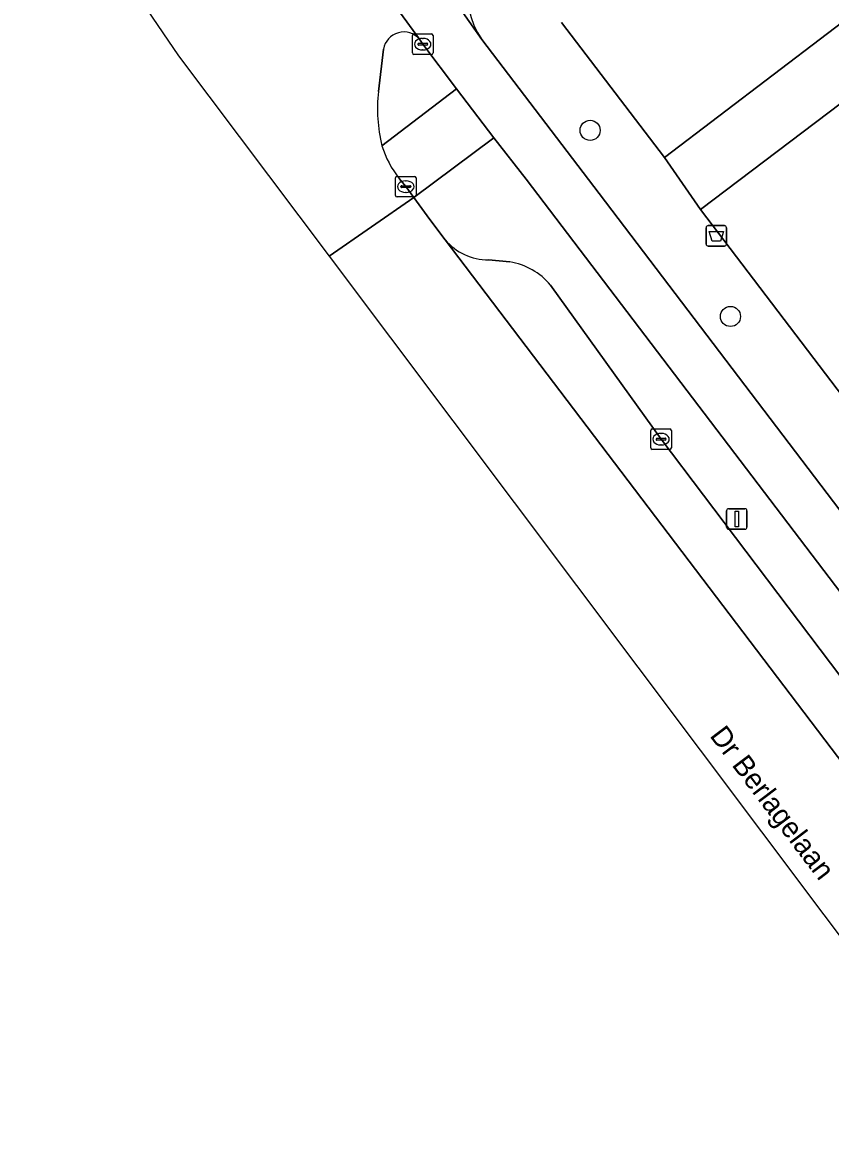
# Model space of a CAD drawing. Extents: x 160030 to 160839, y 385325 to 386450.
# Drawn here: x 160160.5 to 160199.8, y 385856 to 385911 of the extents above; entities that cross this region are included whole.
import ezdxf

# ---------------------------------------------------------------- set-up
doc = ezdxf.new("R2010")
doc.units = 0
for name, color, linetype in [('IMGEO_Afvalbak', 7, 'Continuous'), ('IMGEO_Berm_groen', 7, 'Continuous'), ('IMGEO_Boom', 7, 'Continuous'), ('IMGEO_Erf', 7, 'Continuous'), ('IMGEO_Fietspad_gesloten', 7, 'Continuous'), ('IMGEO_Groenvoorziening', 7, 'Continuous'), ('IMGEO_Kolk', 7, 'Continuous'), ('IMGEO_Lichtmast', 7, 'Continuous'), ('IMGEO_Openbare_ruimte_label', 7, 'Continuous'), ('IMGEO_Parkeervlak_open', 7, 'Continuous'), ('IMGEO_Rijbaan_lokaal_gesloten', 7, 'Continuous'), ('IMGEO_Rijbaan_lokaal_open', 7, 'Continuous'), ('IMGEO_Verkeerseiland_groen', 7, 'Continuous'), ('IMGEO_Voetpad_open', 7, 'Continuous')]:
    doc.layers.add(name, color=color, linetype=linetype)

msp = doc.modelspace()

# ---------------------------------------------------------------- linework, layer by layer
at = {"layer": 'IMGEO_Afvalbak'}
for p, q in [((160193.798, 385900.202), (160193.798, 385901.002)), ((160193.798, 385901.002), (160193.798, 385900.202)), ((160193.898, 385901.102), (160194.688, 385901.102)), ((160194.688, 385901.102), (160193.898, 385901.102)), ((160194.788, 385901.002), (160194.788, 385900.202)), ((160194.788, 385900.202), (160194.788, 385901.002)), ((160194.688, 385900.102), (160193.898, 385900.102)), ((160193.898, 385900.102), (160194.688, 385900.102))]:
    msp.add_line(p, q, dxfattribs=at)
msp.add_lwpolyline([(160193.941, 385900.816), (160194.645, 385900.816), (160194.496, 385900.346), (160194.09, 385900.346), (160193.941, 385900.816)], dxfattribs=at)
for centre, start, end in [((160193.898, 385901.002), 90, 180), ((160193.898, 385901.002), 90, 180), ((160194.688, 385901.002), 0, 90), ((160194.688, 385901.002), 360, 90), ((160193.898, 385900.202), 180, 270), ((160193.898, 385900.202), 180, 270), ((160194.688, 385900.202), 270, 0), ((160194.688, 385900.202), 270, 0)]:
    msp.add_arc(centre, 0.1, start, end, dxfattribs=at)
at = {"layer": 'IMGEO_Berm_groen'}
for points in [[(160183.472, 385905.375), (160179.584, 385902.465), (160180.357, 385901.406), (160181.103, 385900.416)], [(160186.226, 385898.2), (160191.607, 385890.704), (160201.913, 385877.075), (160203.856, 385878.606), (160185.042, 385903.37), (160183.472, 385905.375)], [(160183.214, 385899.438), (160184.243, 385899.333)]]:
    msp.add_lwpolyline(points, dxfattribs=at)
for centre, radius, start, end in [((160183.193, 385902.16), 2.722, 219.8437, 270.4409), ((160183.765, 385896.195), 3.174, 39.1719, 81.3446)]:
    msp.add_arc(centre, radius, start, end, dxfattribs=at)
at = {"layer": 'IMGEO_Boom'}
for centre in [(160188.155, 385905.741), (160194.982, 385896.678)]:
    msp.add_circle(centre, 0.489, dxfattribs=at)
at = {"layer": 'IMGEO_Erf'}
msp.add_lwpolyline([(160259.939, 385952.187), (160193.53, 385901.886), (160208.275, 385882.5)], dxfattribs=at)
at = {"layer": 'IMGEO_Fietspad_gesloten'}
for points in [[(160175.111, 385920.946), (160174.467, 385921.813), (160172.174, 385925.159), (160170.472, 385927.74), (160168.644, 385926.099), (160170.873, 385922.818), (160173.459, 385918.973), (160173.651, 385918.707), (160179.858, 385910.174), (160180.013, 385909.936), (160181.649, 385907.763), (160183.472, 385905.375), (160185.042, 385903.37), (160203.856, 385878.606), (160204.575, 385877.66), (160216.619, 385861.805), (160219.167, 385858.452)], [(160188.588, 385902.659), (160182.89, 385910.161), (160175.681, 385920.428)], [(160222.149, 385858.445), (160219.832, 385861.549), (160218.362, 385863.463), (160216.181, 385866.335), (160209.988, 385874.49), (160208.507, 385876.44), (160202.322, 385884.585), (160200.44, 385887.061), (160200.303, 385887.241), (160188.588, 385902.659)]]:
    msp.add_lwpolyline(points, dxfattribs=at)
at = {"layer": 'IMGEO_Groenvoorziening'}
msp.add_lwpolyline([(160186.757, 385910.988), (160191.771, 385904.42), (160210.283, 385918.527)], dxfattribs=at)
at = {"layer": 'IMGEO_Kolk'}
for p, q in [((160179.512, 385909.51), (160179.512, 385910.362)), ((160179.587, 385910.436), (160180.439, 385910.436)), ((160180.513, 385910.362), (160180.513, 385909.51)), ((160179.771, 385909.93), (160179.771, 385909.942)), ((160180.209, 385909.893), (160179.811, 385909.893)), ((160179.814, 385909.979), (160180.212, 385909.979)), ((160180, 385910.216), (160180.025, 385910.216)), ((160180.255, 385909.942), (160180.255, 385909.93)), ((160180.439, 385909.436), (160179.587, 385909.436)), ((160180.023, 385909.656), (160179.998, 385909.656)), ((160178.688, 385902.574), (160178.688, 385903.426)), ((160178.763, 385903.5), (160179.615, 385903.5)), ((160179.176, 385903.28), (160179.201, 385903.28)), ((160179.689, 385903.426), (160179.689, 385902.574)), ((160178.947, 385902.994), (160178.947, 385903.006)), ((160179.385, 385902.957), (160178.987, 385902.957)), ((160178.99, 385903.043), (160179.388, 385903.043)), ((160179.199, 385902.72), (160179.174, 385902.72)), ((160179.431, 385903.006), (160179.431, 385902.994)), ((160179.615, 385902.5), (160178.763, 385902.5)), ((160191.106, 385890.278), (160191.106, 385891.13)), ((160191.181, 385891.204), (160192.033, 385891.204)), ((160192.107, 385891.13), (160192.107, 385890.278)), ((160191.365, 385890.698), (160191.365, 385890.71)), ((160191.803, 385890.661), (160191.405, 385890.661)), ((160191.408, 385890.747), (160191.806, 385890.747)), ((160191.594, 385890.984), (160191.619, 385890.984)), ((160191.849, 385890.71), (160191.849, 385890.698)), ((160192.033, 385890.204), (160191.181, 385890.204)), ((160191.617, 385890.424), (160191.592, 385890.424))]:
    msp.add_line(p, q, dxfattribs=at)
for points in [[(160179.512, 385909.51), (160179.512, 385910.362)], [(160179.587, 385910.436), (160180.439, 385910.436)], [(160180.513, 385910.362), (160180.513, 385909.51)], [(160180.439, 385909.436), (160179.587, 385909.436)], [(160178.688, 385902.574), (160178.688, 385903.426)], [(160178.763, 385903.5), (160179.615, 385903.5)], [(160179.689, 385903.426), (160179.689, 385902.574)], [(160179.615, 385902.5), (160178.763, 385902.5)], [(160191.106, 385890.278), (160191.106, 385891.13)], [(160191.181, 385891.204), (160192.033, 385891.204)], [(160192.107, 385891.13), (160192.107, 385890.278)], [(160192.033, 385890.204), (160191.181, 385890.204)]]:
    msp.add_lwpolyline(points, dxfattribs=at)
for centre, radius, start, end in [((160179.589, 385910.36), 0.0765, 91.552, 178.448), ((160179.589, 385910.36), 0.0765, 91.552, 178.448), ((160180.437, 385910.36), 0.0765, 1.552, 88.448), ((160180.437, 385910.36), 0.0765, 1.552, 88.448), ((160179.811, 385909.939), 0.0403, 85.8775, 175.7526), ((160179.808, 385909.929), 0.0366, 178.938, 274.7102), ((160180.212, 385909.936), 0.043, 264.8664, 352.4533), ((160180.216, 385909.941), 0.0386, 1.7309, 96.639), ((160179.589, 385909.512), 0.0765, 181.552, 268.448), ((160179.589, 385909.512), 0.0765, 181.552, 268.448), ((160180.437, 385909.512), 0.0765, 271.552, 358.448), ((160180.437, 385909.512), 0.0765, 271.552, 358.448), ((160178.765, 385903.424), 0.0765, 91.552, 178.448), ((160178.765, 385903.424), 0.0765, 91.552, 178.448), ((160179.613, 385903.424), 0.0765, 1.552, 88.448), ((160179.613, 385903.424), 0.0765, 1.552, 88.448), ((160178.987, 385903.003), 0.0403, 85.8775, 175.7526), ((160178.984, 385902.993), 0.0366, 178.938, 274.7102), ((160179.388, 385903), 0.043, 264.8664, 352.4533), ((160179.392, 385903.005), 0.0386, 1.7309, 96.639), ((160178.765, 385902.576), 0.0765, 181.552, 268.448), ((160178.765, 385902.576), 0.0765, 181.552, 268.448), ((160179.613, 385902.576), 0.0765, 271.552, 358.448), ((160179.613, 385902.576), 0.0765, 271.552, 358.448), ((160191.183, 385891.128), 0.0765, 91.552, 178.448), ((160191.183, 385891.128), 0.0765, 91.552, 178.448), ((160192.031, 385891.128), 0.0765, 1.552, 88.448), ((160192.031, 385891.128), 0.0765, 1.552, 88.448), ((160191.405, 385890.707), 0.0403, 85.8775, 175.7526), ((160191.402, 385890.697), 0.0366, 178.938, 274.7102), ((160191.806, 385890.704), 0.043, 264.8664, 352.4533), ((160191.81, 385890.709), 0.0386, 1.7309, 96.639), ((160191.183, 385890.28), 0.0765, 181.552, 268.448), ((160191.183, 385890.28), 0.0765, 181.552, 268.448), ((160192.031, 385890.28), 0.0765, 271.552, 358.448), ((160192.031, 385890.28), 0.0765, 271.552, 358.448)]:
    msp.add_arc(centre, radius, start, end, dxfattribs=at)
for centre, major_axis, ratio, start_param, end_param in [((160179.999, 385909.936), (-0.387, 0.002), 0.722429, 4.712389, 7.853982), ((160180.024, 385909.936), (-0.39, 0.002), 0.717154, 1.570796, 4.712389), ((160179.175, 385903), (-0.387, 0.002), 0.722429, 4.712389, 7.853982), ((160179.2, 385903), (-0.39, 0.002), 0.717154, 1.570796, 4.712389), ((160191.593, 385890.704), (-0.387, 0.002), 0.722429, 4.712389, 7.853982), ((160191.618, 385890.704), (-0.39, 0.002), 0.717154, 1.570796, 4.712389)]:
    msp.add_ellipse(centre, major_axis=major_axis, ratio=ratio, start_param=start_param, end_param=end_param, dxfattribs=at)
at = {"layer": 'IMGEO_Lichtmast'}
for p, q in [((160194.798, 385886.418), (160194.798, 385887.218)), ((160194.798, 385887.218), (160194.798, 385886.418)), ((160194.898, 385887.318), (160195.688, 385887.318)), ((160195.688, 385887.318), (160194.898, 385887.318)), ((160195.788, 385887.218), (160195.788, 385886.418)), ((160195.788, 385886.418), (160195.788, 385887.218)), ((160195.688, 385886.318), (160194.898, 385886.318)), ((160194.898, 385886.318), (160195.688, 385886.318))]:
    msp.add_line(p, q, dxfattribs=at)
msp.add_lwpolyline([(160195.218, 385887.193), (160195.368, 385887.193), (160195.368, 385886.443), (160195.218, 385886.443), (160195.218, 385887.193)], dxfattribs=at)
for centre, start, end in [((160194.898, 385887.218), 90, 180), ((160194.898, 385887.218), 90, 180), ((160195.688, 385887.218), 0, 90), ((160195.688, 385887.218), 360, 90), ((160194.898, 385886.418), 180, 270), ((160194.898, 385886.418), 180, 270), ((160195.688, 385886.418), 270, 0), ((160195.688, 385886.418), 270, 0)]:
    msp.add_arc(centre, 0.1, start, end, dxfattribs=at)
at = {"layer": 'IMGEO_Parkeervlak_open'}
for points in [[(160181.103, 385900.416), (160208.116, 385864.799)], [(160184.243, 385899.333), (160183.214, 385899.438)], [(160207.23, 385870.086), (160202.633, 385876.122), (160201.913, 385877.075), (160191.607, 385890.704), (160186.226, 385898.2)]]:
    msp.add_lwpolyline(points, dxfattribs=at)
for centre, radius, start, end in [((160183.193, 385902.16), 2.722, 219.8437, 270.4409), ((160183.765, 385896.195), 3.174, 39.1719, 81.3446)]:
    msp.add_arc(centre, radius, start, end, dxfattribs=at)
at = {"layer": 'IMGEO_Rijbaan_lokaal_gesloten'}
for points in [[(160166.762, 385920.077), (160166.103, 385920.967), (160164.54, 385923.307), (160160.544, 385920.543), (160168.134, 385909.373), (160175.453, 385899.617)], [(160179.858, 385910.174), (160173.651, 385918.707)], [(160177.86, 385907.633), (160178.1, 385909.692)], [(160175.453, 385899.617), (160179.584, 385902.465), (160179.189, 385903), (160178.872, 385903.395)]]:
    msp.add_lwpolyline(points, dxfattribs=at)
msp.add_lwpolyline([(160278.119, 385766.625), (160281.119, 385768.748), (160279.223, 385771.231), (160228.526, 385837.944), (160226.826, 385840.11), (160225.579, 385841.807), (160224.418, 385843.405), (160212.483, 385859.092), (160208.116, 385864.799), (160181.103, 385900.416), (160180.357, 385901.406), (160179.584, 385902.465), (160175.453, 385899.617), (160202.503, 385863.561), (160272.577, 385773.993)], close=True, dxfattribs=at)
for centre, radius, start, end in [((160179.09, 385909.529), 1.003, 40.0406, 170.6241), ((160185.178, 385906.771), 7.369, 173.2843, 193.9576), ((160182.495, 385906.332), 4.664, 196.6751, 219.0338)]:
    msp.add_arc(centre, radius, start, end, dxfattribs=at)
at = {"layer": 'IMGEO_Rijbaan_lokaal_open'}
msp.add_lwpolyline([(160175.681, 385920.428), (160182.89, 385910.161)], dxfattribs=at)
msp.add_arc((160186.208, 385912.45), 4.031, 125.8938, 214.5932, dxfattribs=at)
at = {"layer": 'IMGEO_Verkeerseiland_groen'}
for points in [[(160178.027, 385904.994), (160181.649, 385907.763), (160180.013, 385909.936), (160179.858, 385910.174)], [(160178.1, 385909.692), (160177.86, 385907.633)]]:
    msp.add_lwpolyline(points, dxfattribs=at)
for centre, radius, start, end in [((160179.09, 385909.529), 1.003, 40.0406, 170.6241), ((160185.178, 385906.771), 7.369, 173.2843, 193.9576)]:
    msp.add_arc(centre, radius, start, end, dxfattribs=at)
at = {"layer": 'IMGEO_Voetpad_open'}
for points in [[(160256.53, 385965.166), (160254.392, 385963.771), (160254.236, 385963.684), (160255.35, 385962.044), (160211.427, 385932.129), (160190.607, 385917.966), (160189.51, 385919.608), (160183.845, 385915.715), (160187.317, 385914.588), (160188.71, 385915.54), (160203.799, 385925.846), (160203.991, 385925.611), (160204.553, 385925.977), (160207.36, 385922.327), (160210.283, 385918.527), (160191.771, 385904.42), (160193.53, 385901.886), (160259.939, 385952.187)], [(160209.102, 385881.413), (160208.275, 385882.5), (160193.53, 385901.886), (160191.771, 385904.42), (160186.757, 385910.988)], [(160182.89, 385910.161), (160188.588, 385902.659), (160200.303, 385887.241), (160200.44, 385887.061), (160202.313, 385888.484), (160204.195, 385885.984), (160202.322, 385884.585), (160208.507, 385876.44), (160210.559, 385877.933), (160211.983, 385876.022), (160209.988, 385874.49), (160216.181, 385866.335), (160218.189, 385867.861), (160220.37, 385864.936), (160218.362, 385863.463), (160219.832, 385861.549)], [(160183.472, 385905.375), (160181.649, 385907.763), (160178.027, 385904.994)], [(160178.872, 385903.395), (160179.189, 385903), (160179.584, 385902.465), (160183.472, 385905.375)]]:
    msp.add_lwpolyline(points, dxfattribs=at)
for centre, radius, start, end in [((160186.208, 385912.45), 4.031, 125.8938, 214.5932), ((160182.495, 385906.332), 4.664, 196.6751, 219.0338)]:
    msp.add_arc(centre, radius, start, end, dxfattribs=at)

# ---------------------------------------------------------------- texts
at = {"layer": 'IMGEO_Openbare_ruimte_label'}
msp.add_text('Dr Berlagelaan', height=1, rotation=307.1564, dxfattribs=at).set_placement((160193.941, 385876.261))

doc.saveas('drawing.dxf')
